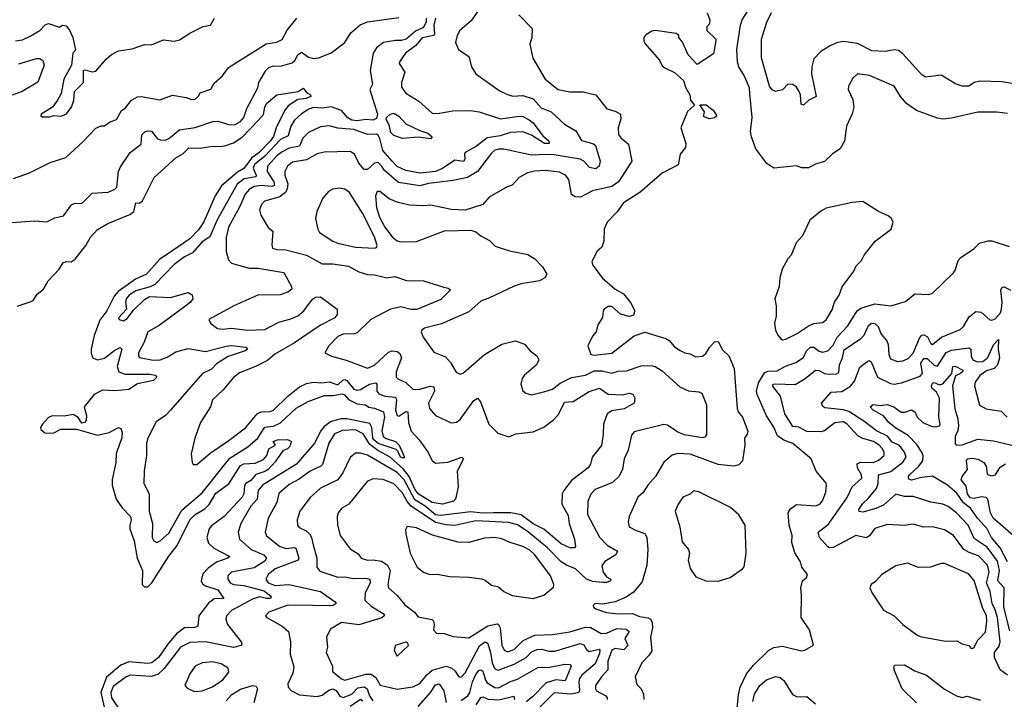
# Model space of a CAD drawing. Extents: x 1268547 to 1425625, y 515768 to 616754.
# Tile 261 of 507: x 1391989 to 1397637, y 520726 to 524626. Entities that reach past the tile are written whole.
import ezdxf

# ---------------------------------------------------------------- set-up
doc = ezdxf.new("R2010")
doc.units = 0

msp = doc.modelspace()

# ---------------------------------------------------------------- linework, layer by layer
at = {"layer": '0CON10XD'}
for points in [[(1394665, 524747.8), (1394579.9, 524620.1)], [(1397655, 524087.3), (1397595, 524095.4), (1397485, 524096.4), (1397335, 524061.2), (1397285, 524056.4), (1397255, 524060.5), (1397134.1, 524105.9), (1397075.6, 524145), (1397042.2, 524185), (1397005, 524245.7), (1396865, 524305.5), (1396795, 524315.8), (1396768.3, 524291.7), (1396744.2, 524245), (1396742.5, 524225), (1396768.2, 524168.2), (1396773.8, 524125), (1396764, 524086), (1396731.2, 524015), (1396720.5, 523929.5), (1396696, 523885), (1396652.6, 523857.4), (1396605, 523812), (1396555, 523798), (1396515, 523776), (1396475, 523776.4), (1396445, 523787.1), (1396315, 523773.3), (1396275, 523801.2), (1396211.4, 523885), (1396188, 523955), (1396182, 523985), (1396191.4, 524065), (1396177.6, 524202.4), (1396175, 524236), (1396145, 524306), (1396114.4, 524355), (1396106.4, 524385), (1396102.1, 524455), (1396124.4, 524595), (1396134.5, 524625.5), (1396175, 524691.9)], [(1391915, 523461.4), (1392075, 523471.2), (1392145, 523466.2), (1392191.2, 523488.8), (1392239.7, 523500.3), (1392285.4, 523564.6), (1392305, 523573.3), (1392345, 523570.8), (1392405, 523631.2), (1392497, 523637), (1392535, 523654), (1392545.8, 523665), (1392556.8, 523755), (1392567.2, 523782.8), (1392623.3, 523865), (1392685, 523911.5), (1392690.6, 523965), (1392706.8, 523983.2), (1392725, 523988.8), (1392745, 523986.6), (1392777.5, 523945), (1392795, 523937.4), (1392824.2, 523935.8), (1392845, 523944), (1392905, 523993.7), (1392995, 524008.4), (1393097.3, 524042.7), (1393125, 524043.4), (1393195, 524022.6), (1393224.4, 524025), (1393255, 524042.6), (1393275.6, 524064.4), (1393292.5, 524117.5), (1393355.7, 524235), (1393360, 524265), (1393400.4, 524335), (1393417.7, 524352.3), (1393445, 524361.6), (1393485, 524359.1), (1393551.4, 524378.6), (1393567.8, 524392.2), (1393585, 524425.5), (1393605, 524439.6), (1393645, 524411.1), (1393675, 524403.1), (1393705, 524407.5), (1393775, 524436.6), (1393854.8, 524495.2), (1393889.4, 524550.6), (1393942.8, 524597.2), (1393985, 524613.5), (1394165, 524638.9)], [(1391954.5, 523715.5), (1392045, 523747.5), (1392163, 523807), (1392252.9, 523835), (1392352, 523925), (1392425, 524004.2), (1392457, 524017), (1392475, 524017.5), (1392505, 524038), (1392545, 524053.3), (1392573.1, 524105), (1392595, 524119.2), (1392630.8, 524165), (1392665, 524182.9), (1392685.6, 524185.6), (1392792.7, 524167.3), (1392865, 524192.9), (1392945, 524180), (1392975, 524169.2), (1392995, 524170.8), (1393012, 524185), (1393025, 524207.5), (1393085, 524228), (1393105, 524261.2), (1393153.3, 524305), (1393187.7, 524352.3), (1393402.7, 524487.3), (1393465, 524496.7), (1393495, 524513.1), (1393523.6, 524566.4), (1393578.5, 524635)], [(1391965, 524504.4), (1392005, 524511.5), (1392048.3, 524531.7), (1392104.5, 524565), (1392135, 524596.9), (1392155, 524604.6), (1392215, 524584), (1392235, 524595.8), (1392255, 524591.4), (1392275, 524565.6), (1392293.9, 524525), (1392308.8, 524451.2), (1392293.3, 524435), (1392285.7, 524365), (1392241.5, 524285), (1392226.4, 524203.6), (1392206.4, 524163.6), (1392176.6, 524123.4), (1392112.5, 524085), (1392110, 524075), (1392118.3, 524068.3), (1392160.7, 524069.3), (1392185, 524076.7), (1392225, 524072.5), (1392255, 524084.2), (1392285.5, 524124.5), (1392300, 524165), (1392303.8, 524215), (1392355, 524266.2), (1392356, 524334), (1392365, 524338), (1392405, 524326.4), (1392425, 524330.5), (1392485, 524399.2), (1392515, 524425.8), (1392555, 524447.1), (1392635, 524460), (1392705, 524484), (1392745, 524482.9), (1392815, 524510.8), (1392875, 524503.8), (1392905, 524511.2), (1392965, 524550), (1393042.1, 524587.9), (1393084.4, 524595.6), (1393107.5, 524635)], [(1394579.9, 524620.1), (1394513.3, 524565), (1394498.9, 524535), (1394490, 524495), (1394506.1, 524456.1), (1394566, 524415), (1394580.8, 524355), (1394605.6, 524315.6), (1394740.3, 524220.3), (1394787.2, 524197.2), (1394818.2, 524188.2), (1394875, 524191.1), (1394935, 524173.1), (1394980.8, 524120.8), (1395037.2, 524097.2), (1395115, 524027.5), (1395179.3, 523989.3), (1395212.3, 523932.3), (1395276.7, 523916.7), (1395292.2, 523905), (1395318.5, 523815), (1395312.5, 523785), (1395295, 523770.8), (1395257.2, 523777.2), (1395224.4, 523814.4), (1395205, 523826.1), (1395055, 523851.5), (1395005, 523853.4), (1394925, 523848.8), (1394766.4, 523883.6), (1394735, 523884.2), (1394715, 523877.4), (1394695, 523860.4), (1394615, 523755.3), (1394558.6, 523721.4), (1394476.6, 523703.4), (1394335, 523686.1), (1394285, 523672.6), (1394161.6, 523691.6), (1394081, 523761), (1394065, 523787.6), (1394045, 523806.1), (1394025, 523803.6), (1393985, 523767.3), (1393965, 523767.1), (1393933.8, 523803.8), (1393909.4, 523855), (1393885, 523870.4), (1393735, 523866.2), (1393695, 523857.3), (1393635, 523822.3), (1393555, 523808), (1393525.5, 523785), (1393510, 523755), (1393510.3, 523735), (1393526.4, 523685), (1393523, 523655), (1393513.5, 523635), (1393481.2, 523608.8), (1393394.3, 523585), (1393375.6, 523565), (1393365.6, 523535), (1393371.9, 523505), (1393414.5, 523434.5), (1393442.2, 523412.2), (1393434.7, 523334.7), (1393440, 523315), (1393465, 523306.9), (1393516.2, 523306.2), (1393634, 523275), (1393725, 523224.4), (1393784.6, 523225.4), (1393875, 523212.3), (1393935, 523178.9), (1393984.4, 523164.4), (1394025, 523162.9), (1394094.6, 523144.6), (1394141.7, 523151.7), (1394208.8, 523128.8), (1394305, 523127.8), (1394421.8, 523091.8), (1394447.5, 523085), (1394460, 523075), (1394405, 523020.6), (1394267.3, 522962.7), (1394235, 522963), (1394175, 522977.5), (1394115.6, 522965), (1394003.6, 522905), (1393925, 522830), (1393905, 522823.8), (1393845, 522821.4), (1393815, 522807.8), (1393763.1, 522755), (1393738.8, 522715), (1393777.5, 522695), (1393861.7, 522671.7), (1393985, 522626.7), (1394025, 522642.7), (1394105, 522718.2), (1394125, 522726.1), (1394155, 522722.7), (1394170.3, 522710.3), (1394178.7, 522685), (1394148.8, 522605), (1394149.1, 522575), (1394157.5, 522565), (1394205, 522544.1), (1394245, 522505.4), (1394276, 522504), (1394345, 522523.4), (1394365, 522520), (1394368.8, 522495), (1394334.6, 522425), (1394339.1, 522395), (1394375, 522354.4), (1394465, 522313.1), (1394495, 522315.7), (1394515, 522332.2), (1394595, 522440), (1394615, 522453.8), (1394632.5, 522432.5), (1394679.5, 522305), (1394732.8, 522252.8), (1394795, 522232.6), (1394835, 522249.2), (1394935, 522261.7), (1394995, 522286.9), (1395051.1, 522328.9), (1395080.3, 522359.7), (1395115, 522431.2), (1395165, 522435.6), (1395255, 522493.2), (1395315, 522512.1), (1395365, 522476.2), (1395446.4, 522473.6), (1395485, 522482.9), (1395506.6, 522476.6), (1395518.8, 522455), (1395513.8, 522425), (1395456.3, 522393.7), (1395385, 522381.6), (1395360, 522365), (1395337.8, 522305), (1395336.5, 522245), (1395326.9, 522183.1), (1395273.6, 522116.4), (1395262.7, 522075), (1395250.9, 522055), (1395155, 521981.2), (1395110.7, 521925), (1395101.8, 521905), (1395099.6, 521845), (1395135, 521780.8), (1395141.6, 521735), (1395172.1, 521645), (1395176.7, 521605), (1395172, 521595), (1395145, 521594.6), (1395095, 521617.8), (1394995, 521702.5), (1394935, 521732.4), (1394865, 521784.2), (1394806.2, 521796.2), (1394706.5, 521796.5), (1394646.4, 521793.6), (1394575, 521802), (1394405, 521779.9), (1394375, 521784.9), (1394315, 521834.4), (1394255, 521870.7), (1394195, 521985.9), (1394155, 522027.8), (1393985, 522126.3), (1393945, 522137.7), (1393915, 522137.5), (1393885, 522114.3), (1393843.2, 522025), (1393815, 521984.5), (1393715, 521937.9), (1393655.8, 521884.2), (1393595.5, 521805), (1393580, 521755), (1393582.2, 521725), (1393592.4, 521712.4), (1393632.2, 521692.2), (1393651.6, 521675), (1393662.8, 521655), (1393672.1, 521612.1), (1393694, 521535), (1393693.9, 521483.9), (1393710.8, 521460.8), (1393815, 521427.4), (1393855, 521429.1), (1393901.9, 521418.1), (1393975, 521420.7), (1393997.5, 521415), (1393998.9, 521395), (1393971.7, 521335), (1393969.3, 521295), (1394005, 521260), (1394080, 521215), (1394080, 521205), (1394066.6, 521193.4), (1393935, 521152.4), (1393835, 521166.2), (1393772.2, 521127.8), (1393750, 521085), (1393755.6, 521024.4), (1393747.1, 520995), (1393783.3, 520915), (1393783.1, 520885), (1393835, 520843.9), (1393855, 520836), (1393975, 520869.6), (1394005, 520869.6), (1394031.4, 520851.4), (1394056.6, 520806.6), (1394155, 520783.9), (1394245, 520796.8), (1394285, 520816.9), (1394324.2, 520865.8), (1394355, 520892.9), (1394435, 520915.4), (1394468.1, 520905), (1394488, 520888), (1394505, 520860), (1394515, 520853.5), (1394525, 520856.2), (1394545, 520877.3), (1394627.1, 521032.9), (1394655, 521052.9), (1394665, 521053.5), (1394675.2, 521045.2), (1394690.7, 520995), (1394699.4, 520935), (1394715, 520900.3), (1394733, 520893), (1394825, 520926.7), (1394893.9, 520966.1), (1394925, 520998.9), (1394955, 521011.1), (1394985, 521013), (1395025, 521002.8), (1395058.2, 521001.8), (1395205, 521046.7), (1395225, 521039.1), (1395240.7, 521010.7), (1395255, 520999.7), (1395312.7, 521012.7), (1395317.4, 521007.4), (1395315, 520989.2), (1395291.2, 520928.8), (1395214.7, 520865), (1395200.8, 520845), (1395196.9, 520825), (1395201.4, 520778.6), (1395196.2, 520763.8), (1395155, 520754.3), (1395055, 520763.2), (1394965, 520673.7)], [(1394374.8, 524635.2), (1394364.4, 524595), (1394368.6, 524545), (1394364.4, 524535.6), (1394298.3, 524521.7), (1394261.5, 524478.5), (1394202.5, 524435), (1394167.5, 524385), (1394166, 524375), (1394198, 524325), (1394180, 524265), (1394179.1, 524239.1), (1394204.4, 524205), (1394279.7, 524159.7), (1394355, 524090.8), (1394385, 524088.2), (1394473, 524103), (1394575, 524104.6), (1394625, 524097.8), (1394747.8, 524057.8), (1394855, 524073.1), (1394875, 524070.6), (1394912.2, 524052.2), (1394933.8, 524033.8), (1394990.5, 523960.5), (1395025, 523930.5), (1395026.1, 523915), (1395000, 523915), (1394925, 523964.4), (1394875, 523983.2), (1394805, 523979.6), (1394745, 523959), (1394671, 523949), (1394609.7, 523900.3), (1394545.3, 523864.7), (1394540.4, 523855), (1394542.6, 523825), (1394535, 523812.8), (1394485, 523820.9), (1394415, 523772.5), (1394373.8, 523755), (1394286.2, 523746.2), (1394205, 523760), (1394155, 523784.6), (1394125, 523815.3)], [(1394321.2, 524635), (1394321.4, 524615), (1394305, 524580.8), (1394259, 524561), (1394205.7, 524515), (1394177.9, 524507.9)], [(1394851.9, 524655), (1394928.6, 524575), (1394927.8, 524525), (1394915.6, 524485), (1394933.1, 524405), (1395004.4, 524285), (1395078.8, 524225), (1395145, 524211.6), (1395221.7, 524211.7), (1395295, 524194.2), (1395356.7, 524115), (1395405, 524101.4), (1395435, 524083.3), (1395437.3, 524057.3), (1395421.5, 524005), (1395425, 523966.7), (1395437.7, 523947.7), (1395482.5, 523912.5)], [(1395933.3, 524665), (1395947.5, 524625), (1395947, 524603), (1395930, 524585), (1395930, 524565), (1395982.5, 524515), (1395983.3, 524505), (1395969.3, 524430.7), (1395875, 524370), (1395823.9, 524423.9), (1395791.7, 524498.3), (1395770, 524525), (1395770, 524535), (1395755, 524547.5), (1395635, 524563.8), (1395615, 524561.2), (1395580.7, 524539.3), (1395570, 524525), (1395570, 524505), (1395575, 524490), (1395660, 524395), (1395675, 524362.5), (1395689.3, 524349.3), (1395745, 524323.3), (1395797.3, 524277.3), (1395810, 524235), (1395833.3, 524195), (1395836.7, 524165), (1395860, 524135), (1395820.8, 524099.2), (1395781.2, 524005), (1395811.2, 523915), (1395807.7, 523892.3), (1395777.5, 523855), (1395766.4, 523793.6), (1395675, 523746), (1395546.3, 523633.7), (1395452.5, 523575), (1395417, 523523), (1395358.8, 523465), (1395341.9, 523425), (1395340.8, 523355), (1395328.3, 523321.7), (1395302.4, 523297.6), (1395271.5, 523238.5), (1395277.2, 523217.2), (1395330, 523145), (1395405, 523080.6), (1395453.6, 523053.6), (1395493.9, 523003.9), (1395517.5, 522955), (1395509.7, 522930.3), (1395487.3, 522922.7), (1395435, 522935.8), (1395385, 522979.6), (1395365, 522979.6), (1395342.9, 522965), (1395335.7, 522955), (1395333, 522917), (1395305.5, 522874.5), (1395295.3, 522834.7), (1395275, 522810.8), (1395249.2, 522755), (1395265, 522704.4), (1395285, 522700), (1395385, 522711.9), (1395515, 522811.5), (1395575, 522832.2), (1395696.4, 522796.4), (1395715, 522784.3), (1395745, 522749.4), (1395777.6, 522727.6), (1395805, 522714.5), (1395835, 522709.4), (1395865, 522690.8), (1395905.5, 522694.5), (1395925, 522710), (1395945.8, 522745), (1395975, 522777.5), (1395995, 522780), (1396020.9, 522730.9), (1396056.6, 522696.6), (1396086.9, 522625), (1396105.6, 522395), (1396111.4, 522375), (1396135.6, 522345), (1396166.9, 522265), (1396162.7, 522247.3), (1396146.7, 522225), (1396149.2, 522185), (1396135.5, 522094.5), (1396115, 522071.9), (1396085, 522062.9), (1395995, 522073.2), (1395835, 522132.7), (1395763, 522137), (1395733, 522127), (1395683.3, 522086.7), (1395635.5, 522005), (1395591.8, 521955), (1395565, 521913.3), (1395534.5, 521885), (1395485.7, 521775), (1395479.4, 521745), (1395485.8, 521715), (1395525, 521695.4), (1395575, 521677.9), (1395586.3, 521656.3), (1395592.6, 521585), (1395587.5, 521495), (1395560.5, 521399.5), (1395509.3, 521340.7), (1395468.7, 521311.3), (1395405, 521285.5), (1395335, 521271.2), (1395290, 521275), (1395278.8, 521265), (1395280, 521255), (1395293.3, 521245), (1395355, 521224.2), (1395425, 521215.5), (1395505, 521217.3), (1395545, 521200.9), (1395595, 521192.7), (1395608.2, 521185), (1395618.1, 521168.1), (1395618.4, 521135), (1395607.3, 521082.7), (1395615.3, 521004.7), (1395600.4, 520979.6), (1395557.1, 520935), (1395520, 520855), (1395530, 520810), (1395555, 520786.7), (1395567.5, 520755), (1395569.2, 520725)], [(1397680, 524260), (1397625, 524270), (1397497.1, 524272.9), (1397465, 524265.4), (1397434.2, 524245.8), (1397395, 524244.7), (1397357.4, 524257.4), (1397275, 524307.5), (1397185, 524295.6), (1397165, 524310.6), (1397055, 524431.1), (1397029.8, 524449.8), (1397005, 524452.9), (1396955, 524443.1), (1396878.3, 524448.3), (1396795, 524489.3), (1396715, 524501.6), (1396675, 524493.8), (1396634, 524475), (1396585, 524443.3), (1396545, 524402), (1396533.8, 524355), (1396532.3, 524315), (1396557.5, 524185), (1396516, 524164), (1396485, 524135.8), (1396472.4, 524142.4), (1396468.8, 524195), (1396461.5, 524215), (1396445, 524238.9), (1396425, 524254.4), (1396395, 524255.8), (1396365.4, 524224.6), (1396325.5, 524214.5), (1396305, 524223.1), (1396290.4, 524245), (1396245, 524406.7), (1396244.8, 524515.2), (1396275, 524612.9), (1396302.8, 524667.2)], [(1394177.9, 524507.9), (1394145, 524507.8), (1394075.4, 524494.6), (1394035.2, 524464.8), (1394017.5, 524435), (1394000.3, 524335), (1394012.9, 524257.1), (1393997.8, 524225), (1394040.8, 524085), (1394035, 524058.5), (1394015, 524049.1), (1393975, 524053.6), (1393925, 524046.4), (1393895, 524048.9), (1393872.3, 524062.3), (1393835, 524105.2), (1393775.7, 524125.7), (1393725, 524118.4), (1393675, 524122.7), (1393647.3, 524112.7), (1393605, 524086.8), (1393565, 524048.8), (1393544.8, 524015.2), (1393529.5, 523960.5), (1393485, 523937.9), (1393396, 523844), (1393336.6, 523795), (1393328.9, 523775), (1393345.7, 523735), (1393343.5, 523725), (1393277.5, 523712.5), (1393237.5, 523682.5), (1393122.7, 523477.3), (1393080.7, 523379.3), (1393035, 523351.4), (1392980.8, 523289.2), (1392935, 523265.7), (1392875, 523221.2), (1392765, 523107.1), (1392737.1, 523092.9), (1392655, 523070.8), (1392616.9, 523045), (1392600.3, 523025), (1392596.7, 523005), (1392602.5, 522965), (1392556.7, 522915), (1392560, 522905), (1392585, 522898.8), (1392605, 522911.4), (1392641.5, 522958.5), (1392705, 523021.2), (1392732.9, 523037.1), (1392855, 523031.3), (1392955, 523060.6), (1392977.9, 523047.9), (1392982.9, 523025), (1392968.5, 523005), (1392942.5, 522985), (1392789.3, 522870.7), (1392724.7, 522835.3), (1392704, 522776), (1392670.3, 522715), (1392670.4, 522695), (1392677.2, 522687.2), (1392755, 522672.6), (1392795, 522673.3), (1392835, 522689.2), (1392885, 522720.2), (1392955, 522739.8), (1393055, 522721.1), (1393173.1, 522753.1), (1393205, 522756.3), (1393287.3, 522747.3), (1393296, 522735), (1393282, 522725), (1393185, 522693.5), (1393118.2, 522651.8), (1393090.2, 522619.8), (1393037.5, 522595), (1392854.1, 522385.9), (1392825.6, 522355), (1392772.5, 522317.5), (1392724.6, 522225), (1392717.3, 522195), (1392717.3, 522125), (1392703.6, 522036.4), (1392701.9, 521965), (1392732.1, 521905), (1392731, 521805), (1392750.7, 521735), (1392749.6, 521655), (1392758.6, 521635), (1392775, 521625.6), (1392795, 521635.5), (1392845, 521678.9), (1392919.5, 521810.5), (1393035, 521910.8), (1393195, 522109.7), (1393297.7, 522175), (1393354.7, 522225), (1393370.1, 522249.9), (1393395, 522287.3), (1393445, 522293.8), (1393485, 522313.2), (1393575, 522397.5), (1393644.4, 522435), (1393735, 522469.8), (1393785, 522469), (1393839.6, 522479.6), (1393852.9, 522472.9), (1393875, 522447.4), (1393925, 522422.2), (1393973.3, 522415), (1393991.9, 522401.9), (1394025, 522396), (1394075.6, 522375.6), (1394081.6, 522345), (1394067.1, 522267.1), (1394073.3, 522235), (1394092.1, 522222.1), (1394145, 522205.4), (1394165.4, 522185), (1394197.1, 522115), (1394189.8, 522110.2), (1394173.5, 522115), (1394159, 522149), (1394148.8, 522158.8), (1394045, 522194.4), (1394020.4, 522215), (1394014.6, 522225), (1394010, 522285), (1393998.3, 522308.3), (1393865, 522335.2), (1393833.3, 522335), (1393775, 522319.4), (1393735, 522291.6), (1393714.1, 522265), (1393682, 522198), (1393576.8, 522075), (1393381.8, 521955), (1393357.6, 521925), (1393351.1, 521875), (1393314.1, 521835), (1393257.1, 521735), (1393242.2, 521685), (1393249.6, 521645), (1393316.8, 521585), (1393389.5, 521555), (1393405.4, 521535), (1393395, 521518.9), (1393335, 521481.1), (1393204.3, 521455), (1393182.7, 521435), (1393183.8, 521415), (1393197.3, 521395), (1393215, 521385.3), (1393275, 521378.4), (1393391.1, 521348.9), (1393431.5, 521315), (1393427.1, 521305), (1393405, 521303.5), (1393365, 521313.6), (1393325, 521299.8), (1393203.5, 521235), (1393174.5, 521205), (1393171.5, 521185), (1393181.1, 521155), (1393260, 521055), (1393264, 521045), (1393258.8, 521035), (1393215, 521022.4), (1393055, 521056), (1392965, 521050.8), (1392912.5, 521025), (1392817.6, 520902.4), (1392782, 520868), (1392743.8, 520856.2), (1392624, 520865), (1392600.5, 520855), (1392525, 520799.3), (1392511.4, 520765), (1392515, 520733.6), (1392621.2, 520575)], [(1391985, 524374), (1392085, 524404.6), (1392105, 524403.6), (1392122.7, 524392.7), (1392129.7, 524365), (1392092.8, 524267.2), (1392002.7, 524215), (1391946.2, 524193.8)], [(1393357.7, 524047.7), (1393388.5, 524081.5), (1393394.4, 524125), (1393404.6, 524145.4), (1393463.8, 524195), (1393585.9, 524214.1), (1393615, 524232.5), (1393637.2, 524207.2), (1393658, 524195), (1393659.2, 524185), (1393633.4, 524173.4), (1393585, 524167.5), (1393528.8, 524131.2), (1393507.5, 524102.5), (1393461.2, 524005), (1393445, 523956.8), (1393425, 523928.3), (1393363.2, 523865), (1393318.1, 523831.9), (1393275, 523772.5), (1393238.2, 523751.8), (1393147.3, 523672.7), (1393109.6, 523615), (1393045, 523466.2), (1393015, 523419.7), (1392965, 523368.4), (1392868.2, 523301.8), (1392790.7, 523249.3), (1392716.1, 523165), (1392653.2, 523136.8), (1392553.2, 523066.8), (1392531.2, 523038.8), (1392488.1, 522955), (1392448.5, 522901.5), (1392417, 522813), (1392399.6, 522735), (1392399.7, 522709.7), (1392408.5, 522685), (1392435, 522674.7), (1392475.8, 522684.2), (1392535, 522730), (1392565, 522744.2), (1392574.2, 522735), (1392548.3, 522635), (1392557.8, 522605), (1392595, 522592.2), (1392735, 522592.5), (1392765.9, 522585.9), (1392775.7, 522575), (1392756.2, 522555), (1392665, 522535.9), (1392616.1, 522503.9), (1392535, 522497), (1392465, 522499.2), (1392415.6, 522475), (1392358, 522405), (1392372.5, 522355), (1392370, 522325), (1392360, 522315), (1392345, 522311.2), (1392323.6, 522343.6), (1392295, 522360), (1392245, 522350.8), (1392175, 522352.5), (1392155, 522342.5), (1392120.8, 522305), (1392109.2, 522285), (1392110, 522275), (1392133.3, 522255), (1392165, 522253.3), (1392185, 522256), (1392224.3, 522275.7), (1392315.4, 522275.4), (1392435, 522240.8), (1392502.9, 522257.1), (1392555, 522286), (1392570, 522280), (1392577.3, 522257.3), (1392575.7, 522225.7), (1392543.1, 522136.9), (1392540.4, 522085), (1392519.6, 521985), (1392520, 521955), (1392542.1, 521875), (1392576.2, 521825), (1392625, 521774), (1392628.9, 521755), (1392620, 521725), (1392620.9, 521705), (1392646.3, 521635), (1392662.5, 521535), (1392694.5, 521465.5), (1392691.8, 521385), (1392705, 521371.1), (1392725, 521371.3), (1392746.7, 521393.3), (1392845, 521547.5), (1392891.7, 521608.3), (1392965, 521755.3), (1392995, 521787), (1393051, 521819), (1393075.5, 521844.5), (1393115, 521908.9), (1393188.2, 521961.8), (1393255, 522068.2), (1393275, 522077.1), (1393339, 522081), (1393387.6, 522102.4), (1393406.9, 522125), (1393417.5, 522162.5), (1393457.5, 522185), (1393444, 522205), (1393467.5, 522215), (1393526.1, 522216.1), (1393548.8, 522205), (1393537.5, 522175), (1393525, 522162.7), (1393498.6, 522151.4), (1393455, 522088.5), (1393415.4, 522045), (1393395, 522032.4), (1393343.6, 522016.4), (1393315, 521982.4), (1393285.9, 521964.1), (1393278.5, 521951.5), (1393275.8, 521904.2), (1393265.3, 521885), (1393162.9, 521775), (1393089.3, 521720.7), (1393076.6, 521705), (1393062.8, 521655), (1393072.2, 521622.2), (1393102.7, 521592.7), (1393194, 521545), (1393184, 521535), (1393117.2, 521512.8), (1393070.7, 521479.3), (1393040.3, 521445), (1393030, 521405), (1393038.7, 521388.7), (1393055, 521377.2), (1393125, 521354.1), (1393160, 521305), (1393105, 521301.6), (1393071.7, 521278.3), (1393016.7, 521205), (1393011.9, 521145), (1392993.1, 521136.9), (1392935, 521135.2), (1392887.7, 521102.3), (1392841.9, 521048.1), (1392785.2, 520965), (1392747.7, 520935), (1392725, 520930.7), (1392615, 520941.6), (1392569, 520921), (1392486.5, 520853.5), (1392455.4, 520765), (1392479.8, 520655)], [(1395947, 524057), (1395911.7, 524071.7), (1395917, 524097), (1395891.7, 524138.3), (1395927, 524137), (1395966.4, 524106.4), (1395987.5, 524075), (1395975, 524062.5), (1395947, 524057)], [(1394345, 523942.5), (1394275, 523952.7), (1394185, 523944.7), (1394135, 523962.2), (1394118.2, 523978.2), (1394110, 524015), (1394091.4, 524055), (1394093.7, 524065), (1394115, 524084.7), (1394135, 524090), (1394165, 524072.2), (1394205, 524028.9), (1394285, 523990), (1394330.9, 523975), (1394356.2, 523955), (1394345, 523942.5)], [(1391975, 522981.2), (1392055, 523008.9), (1392065.5, 523015), (1392089.6, 523050.4), (1392125, 523079.1), (1392151.5, 523128.5), (1392215.4, 523195), (1392238.3, 523231.7), (1392255, 523238.9), (1392285, 523237.5), (1392307.8, 523252.2), (1392369.3, 523330.7), (1392395, 523378.8), (1392435, 523423.1), (1392495, 523457.5), (1392621.7, 523508.3), (1392643.2, 523525), (1392654.4, 523575), (1392675, 523572.7), (1392694.1, 523585.9), (1392759.7, 523720.3), (1392885, 523834.3), (1392925, 523855.6), (1392959.6, 523890.4), (1393025, 523889.1), (1393095, 523900), (1393135, 523898), (1393165, 523902), (1393215, 523920), (1393265, 523953.1), (1393357.7, 524047.7)], [(1394125, 523815.3), (1394072.7, 523875), (1394054.8, 523944.8), (1394045, 523964.3), (1394035, 523970), (1393985, 523967.2), (1393905.8, 523995.8), (1393815, 524004), (1393765, 524017.5), (1393715, 524011.5), (1393645, 523978.7), (1393614.2, 523945.8), (1393595, 523901.1), (1393535, 523888.1), (1393495, 523868.5), (1393465, 523844.3), (1393411, 523785), (1393408.3, 523755), (1393447.9, 523695), (1393451.6, 523675), (1393435, 523668.3), (1393375, 523674.3), (1393335, 523668.2), (1393305, 523651.7), (1393282, 523625), (1393250.2, 523549.8), (1393187.2, 523435), (1393173.8, 523376.2), (1393173.5, 523295), (1393187.4, 523247.4), (1393205, 523229.2), (1393245, 523216.9), (1393305, 523199.5), (1393355, 523200.7), (1393504, 523175), (1393548.6, 523095), (1393549.4, 523080.6), (1393528.1, 523061.9), (1393482.8, 523047.2), (1393355, 523046), (1393217.5, 522985), (1393073.3, 522905), (1393084.3, 522885), (1393124.3, 522854.3), (1393155, 522850.3), (1393205, 522856.8), (1393295, 522843.8), (1393395, 522848.4), (1393475, 522890), (1393545, 522909.5), (1393585, 522927.4), (1393618.8, 522955), (1393668.5, 523021.5), (1393686.7, 523033.3), (1393714.5, 523035.5), (1393810.8, 522965), (1393810, 522935), (1393796.8, 522915), (1393715, 522873.8), (1393565, 522771.6), (1393453.2, 522706.8), (1393409.9, 522670.1), (1393342.5, 522635), (1393249.6, 522600.4), (1393215, 522572.7), (1393157.2, 522502.8), (1393095.7, 522445), (1393082.9, 522405), (1393026.9, 522315), (1392994.4, 522225), (1392973.1, 522135), (1392978.8, 522085), (1392985, 522073.8), (1393005, 522072.5), (1393081.7, 522138.3), (1393183.6, 522206.4), (1393285, 522284.1), (1393352, 522365), (1393375, 522375.2), (1393425, 522377.2), (1393445, 522385.8), (1393526.6, 522465), (1393595, 522520), (1393635, 522538), (1393675, 522545.7), (1393722.1, 522542.1), (1393765, 522547.2), (1393815, 522530.5), (1393843.2, 522556.8), (1393855, 522560.7), (1393865.7, 522555.7), (1393905, 522506.7), (1393925, 522499.1), (1393945, 522502.9), (1393995, 522534.3), (1394031.8, 522541.8), (1394036.9, 522535), (1394038.5, 522495), (1394049.7, 522479.7), (1394085.6, 522465.6), (1394145, 522459.6), (1394150, 522445), (1394145.6, 522385.6), (1394153.9, 522353.9), (1394165, 522350), (1394205, 522376.7), (1394216.4, 522376.4), (1394219, 522315), (1394234.8, 522264.8), (1394281.5, 522215), (1394328.4, 522148.4), (1394355, 522096), (1394375, 522081.1), (1394445, 522086.5), (1394525, 522115.6), (1394534.4, 522105), (1394499.2, 522035), (1394504.8, 521944.8), (1394490, 521875), (1394476.7, 521863.3), (1394415, 521845.2), (1394355, 521856.2), (1394275, 521905.8), (1394255, 521931.7), (1394223, 522005), (1394188.8, 522048.8), (1394115.2, 522115.2), (1394044.2, 522154.2), (1393998.2, 522188.2), (1393958.5, 522248.5), (1393915, 522271.5), (1393841.2, 522268.8), (1393795, 522249.6), (1393762.4, 522195), (1393726.8, 522073.2), (1393716.8, 522063.2), (1393655, 522034.7), (1393591.5, 521988.5), (1393535, 521959.4), (1393475, 521907.8), (1393463.8, 521855), (1393415.3, 521764.7), (1393397.3, 521685), (1393405, 521663.3), (1393478.9, 521605), (1393515, 521592), (1393565, 521596.6), (1393572.3, 521592.3), (1393590.4, 521535), (1393586.9, 521525), (1393455, 521473.8), (1393415, 521442.5), (1393400.9, 521415), (1393415.4, 521395), (1393455, 521378.4), (1393533.8, 521383.8), (1393715, 521345.3), (1393798, 521285), (1393804.2, 521275), (1393788, 521265), (1393765, 521261.7), (1393573.9, 521266.1), (1393521.9, 521265), (1393418.8, 521225), (1393400, 521205), (1393406.7, 521195), (1393495, 521145.5), (1393530.8, 521115), (1393542.5, 521055), (1393540, 520985), (1393561.7, 520911.7), (1393555.5, 520875), (1393526.9, 520815), (1393528.6, 520795), (1393547.5, 520775), (1393595, 520750.4), (1393695, 520741.7), (1393725, 520750), (1393762.7, 520777.3), (1393785, 520785.5), (1393805, 520776.5), (1393825, 520744.2), (1393845, 520736.2), (1393894.7, 520755), (1393928.8, 520791.2), (1393966.7, 520796.7), (1393982.2, 520785), (1393995.5, 520745.5), (1394015, 520717.1)], [(1395482.5, 523912.5), (1395500.4, 523815), (1395425, 523695.4), (1395385, 523668.1), (1395275, 523643.4), (1395207.1, 523607.1), (1395175, 523610), (1395155, 523622.5), (1395138.9, 523708.9), (1395120.6, 523735), (1395085, 523752.1), (1395005, 523761.5), (1394942.6, 523757.4), (1394902.6, 523747.4), (1394855, 523720), (1394815, 523676), (1394785, 523667.1), (1394683.1, 523606.9), (1394645, 523566.5), (1394545, 523532.5), (1394466.3, 523536.3), (1394345, 523561.9), (1394305, 523557.5), (1394225, 523562.5), (1394155, 523579.6), (1394108.4, 523598.4), (1394055, 523640), (1394039.1, 523640.9), (1394030.3, 523615), (1394035, 523548.8), (1394053.6, 523493.6), (1394083.8, 523435), (1394125, 523380.3), (1394155, 523357.2), (1394175, 523351.3), (1394265, 523354.2), (1394425.3, 523414.7), (1394577.6, 523417.6), (1394605, 523408.6), (1394633.8, 523385), (1394685, 523359.2), (1394716.9, 523326.9), (1394799.8, 523299.8), (1394905, 523279.5), (1394945, 523254.3), (1394988.8, 523208.8), (1395013.8, 523165), (1395002, 523145), (1394971.7, 523128.3), (1394865, 523109.6), (1394825, 523096.7), (1394685, 523030.5), (1394635, 523010), (1394565, 522948.8), (1394409.3, 522880.7), (1394311.2, 522855), (1394296.2, 522845), (1394292.5, 522835), (1394304.3, 522805), (1394365, 522718), (1394432.1, 522692.1), (1394459.5, 522659.5), (1394492.9, 522602.9), (1394515, 522592.5), (1394535, 522598.6), (1394655, 522704), (1394755, 522763.1), (1394833, 522783), (1394885, 522764), (1394918, 522725), (1394956.6, 522696.6), (1394967.5, 522675), (1394952.9, 522645), (1394882.5, 522585), (1394872.1, 522567.9), (1394864, 522535), (1394876.1, 522496.1), (1394892.3, 522482.3), (1394925, 522472.9), (1395001.9, 522491.9), (1395045, 522505.4), (1395089.7, 522540.3), (1395155, 522572), (1395235, 522585.3), (1395285, 522610.2), (1395330.1, 522610.1), (1395385, 522596.9), (1395421.5, 522608.5), (1395469.3, 522610.7), (1395555, 522639.6), (1395610.9, 522640.9), (1395635, 522635.6), (1395675, 522610.6), (1395777.7, 522517.7), (1395825, 522496.2), (1395885, 522490.9), (1395903, 522483), (1395928.5, 522415), (1395929.1, 522245), (1395920, 522230), (1395905, 522226.1), (1395803.2, 522243.2), (1395765, 522259.4), (1395705, 522298.9), (1395685, 522303.3), (1395515, 522260.6), (1395498.6, 522241.4), (1395479.7, 522155), (1395456.7, 522105), (1395446.5, 522045), (1395425.3, 522004.7), (1395389.4, 521970.6), (1395290.8, 521929.2), (1395266.3, 521903.7), (1395248.7, 521861.3), (1395247, 521787), (1395315, 521657.1), (1395359.9, 521609.9), (1395418, 521575), (1395408.1, 521555), (1395345, 521516.1), (1395329.2, 521490.8), (1395335.3, 521455), (1395355, 521427.8), (1395380, 521415), (1395378, 521405), (1395354.5, 521395.5), (1395335, 521395.4), (1395275, 521401.7), (1395240.4, 521415), (1395178, 521475), (1395125, 521495.5), (1395095.1, 521515.1), (1395017.5, 521595), (1394900.2, 521690.2), (1394845, 521727.6), (1394795, 521739.8), (1394605, 521750.3), (1394485, 521723.1), (1394435, 521726.4), (1394375, 521740.4), (1394234, 521834), (1394211.6, 521861.6), (1394185, 521911.1), (1394135, 521963.1), (1394075, 521986.9), (1394015, 521991.5), (1393982.2, 521975), (1393876.9, 521845), (1393837, 521823), (1393815.8, 521795), (1393810, 521775), (1393811.4, 521725), (1393828.1, 521665), (1393885, 521590), (1393930.2, 521560.2), (1393948.8, 521535), (1393984.1, 521524.1), (1394016.5, 521526.5), (1394065, 521519.4), (1394099.7, 521495), (1394114.3, 521465), (1394100, 521385), (1394105.5, 521365), (1394155, 521321.2), (1394197.9, 521267.9), (1394253.3, 521225), (1394275, 521198.1), (1394353.9, 521183.9), (1394363.3, 521173.3), (1394366.7, 521155), (1394363.6, 521123.6), (1394380, 521105), (1394425, 521102.7), (1394475, 521085.6), (1394565, 521077.7), (1394675, 521147.8), (1394728.3, 521158.3), (1394736, 521155), (1394745.8, 521135.8), (1394755, 521035.8), (1394767.9, 521007.9), (1394787.5, 520997.5), (1394825, 521012.1), (1394877.5, 521062.5), (1394945, 521093), (1395045, 521098), (1395145, 521112.9), (1395215, 521134.8), (1395235, 521140.4), (1395265, 521138.1), (1395325, 521102.5), (1395355, 521105.9), (1395415, 521131.1), (1395468.9, 521128.9), (1395485.3, 521115.3), (1395461.2, 521075), (1395477.9, 521035), (1395455, 521009.1), (1395405, 521017.7), (1395385, 521007.2), (1395363.3, 520945), (1395362.4, 520895), (1395326.2, 520855), (1395292.5, 520805), (1395291.5, 520785), (1395298.2, 520775), (1395350.8, 520745), (1395360, 520735), (1395359.2, 520725)], [(1394025, 523314.7), (1394035, 523318.6), (1394039.3, 523330.7), (1394025, 523380), (1393955.8, 523515.8), (1393881.9, 523635), (1393855, 523654.5), (1393825, 523659.6), (1393785, 523654.4), (1393759.7, 523640.3), (1393728.7, 523601.3), (1393694.2, 523525), (1393686, 523485), (1393699.2, 523425), (1393709.2, 523405), (1393785, 523354.6), (1393815, 523343.1), (1393915, 523320.7), (1394025, 523314.7)], [(1396365, 522788.8), (1396385, 522792.5), (1396450, 522825), (1396518.3, 522871.7), (1396545, 522882.2), (1396595, 522888.6), (1396615, 522904), (1396649.8, 522960.2), (1396663.5, 523005), (1396690.9, 523045), (1396707, 523093), (1396775, 523183.8), (1396786.9, 523213.1), (1396818.8, 523245), (1396833.3, 523275), (1396896.7, 523355), (1396987.5, 523425), (1397000, 523465), (1396990, 523485), (1396970.5, 523500.5), (1396915, 523526), (1396825, 523582), (1396765, 523577.5), (1396615, 523544.2), (1396585, 523528), (1396522.5, 523475), (1396480, 523385), (1396443.8, 523345), (1396414.2, 523275.8), (1396395.8, 523254.2), (1396363.3, 523195), (1396350, 523145), (1396346.7, 523095), (1396321.2, 523025), (1396328.8, 522985), (1396328, 522925), (1396318.6, 522885), (1396324.4, 522845), (1396337.5, 522815), (1396355, 522793.8), (1396365, 522788.8)], [(1396104.1, 520675.9), (1396111.7, 520751.7), (1396122.6, 520795), (1396157.9, 520872.1), (1396198.5, 520921.5), (1396285, 521005.7), (1396315, 521022.2), (1396365, 521031.1), (1396473.1, 521003.1), (1396493, 521007), (1396543, 521037), (1396519.2, 521125), (1396471.2, 521195), (1396474.2, 521324.2), (1396469.4, 521365), (1396480, 521405), (1396503.3, 521425), (1396508.3, 521441.7), (1396476.7, 521485), (1396468, 521515), (1396435, 521566.7), (1396419.2, 521625), (1396420.8, 521665), (1396403.6, 521725), (1396397.1, 521795), (1396410.3, 521819.7), (1396445, 521844.3), (1396555, 521836.7), (1396578.6, 521845), (1396594.4, 521865), (1396614.4, 521915), (1396617.5, 521955), (1396615, 521966.2), (1396558, 522035), (1396529.2, 522105), (1396425, 522194.6), (1396372.4, 522212.4), (1396337.1, 522237.1), (1396315, 522287.5), (1396273, 522353), (1396219.7, 522475), (1396216.6, 522495), (1396227.4, 522542.6), (1396260.9, 522599.1), (1396281.7, 522608.3), (1396335, 522610.8), (1396382.8, 522637.2), (1396441.2, 522658.8), (1396485, 522687.1), (1396502.9, 522725), (1396525, 522746.4), (1396545, 522746.9), (1396575, 522724.7), (1396595, 522717.6), (1396625, 522726.1), (1396655, 522757.7), (1396678.1, 522805), (1396740.2, 522869.8), (1396793.8, 522956.2), (1396815, 522971.5), (1396895, 522995.4), (1396985.5, 522984.5), (1397071.3, 523008.7), (1397125, 523053.8), (1397205, 523050), (1397225, 523056.7), (1397345.6, 523174.4), (1397357.5, 523192.5), (1397372.9, 523245), (1397388.9, 523261.1), (1397465, 523313.3), (1397495, 523343.8), (1397545, 523358.1), (1397565, 523357.5), (1397665, 523325.4)], [(1397655, 520863.6), (1397614.1, 520894.1), (1397580.8, 520965), (1397581.4, 520995), (1397608.5, 521031.5), (1397612.8, 521055), (1397598.3, 521195), (1397585, 521239.2), (1397567.3, 521275), (1397556, 521345), (1397535.7, 521395), (1397551.2, 521455), (1397541.3, 521495), (1397489.8, 521549.8), (1397435, 521568.9), (1397405.7, 521585.7), (1397345.2, 521665.2), (1397295, 521698), (1397225, 521715.4), (1397175, 521712.9), (1397115, 521730), (1397065, 521723.6), (1396965, 521729.5), (1396895, 521705.5), (1396865, 521664.5), (1396845, 521652.3), (1396785, 521666.1), (1396655, 521596.1), (1396635, 521594.6), (1396625, 521600.5), (1396577.9, 521655), (1396570, 521685), (1396629.3, 521730.7), (1396735.2, 521884.8), (1396765.3, 521945), (1396819.6, 521995), (1396817.5, 522015), (1396794.8, 522055), (1396793.5, 522076.5), (1396812.8, 522087.2), (1396885, 522085.2), (1396914.2, 522095.8), (1396947.3, 522125), (1396948.2, 522145), (1396937.6, 522165), (1396919.1, 522185), (1396887.1, 522205), (1396825, 522222.5), (1396797.2, 522237.2), (1396736.6, 522305), (1396715, 522317.4), (1396665, 522313.2), (1396605, 522267.1), (1396585, 522261.8), (1396505, 522262.5), (1396458.3, 522288.3), (1396425, 522291.5), (1396378.9, 522365), (1396353.3, 522465), (1396308.2, 522525), (1396314.3, 522535), (1396323.4, 522536.6), (1396436.9, 522533.1), (1396495, 522566.7), (1396555, 522615.4), (1396575, 522613.8), (1396605, 522596), (1396631.9, 522591.9), (1396675.3, 522594.7), (1396688.4, 522601.6), (1396691.3, 522645), (1396708.7, 522685), (1396718.2, 522731.8), (1396815, 522796), (1396833.4, 522816.6), (1396858.9, 522871.1), (1396874.9, 522885.1), (1396895, 522882.9), (1396914.5, 522865), (1396931.5, 522821.5), (1396963.8, 522783.8), (1396971.2, 522761.2), (1396974.3, 522704.3), (1396985, 522680), (1397024.5, 522665.5), (1397055, 522667.7), (1397085, 522682.1), (1397115, 522712.2), (1397150.6, 522799.4), (1397163.7, 522816.3), (1397175, 522817.9), (1397196.5, 522806.5), (1397215, 522768.1), (1397225, 522762.9), (1397276.3, 522803.7), (1397385, 522847.5), (1397404.1, 522865.9), (1397435, 522920.6), (1397475, 522951.8), (1397505, 522947.5), (1397555, 522903.5), (1397565, 522900.9), (1397585, 522910.4), (1397615, 522944.6), (1397621.9, 522965), (1397624.3, 523005), (1397616.7, 523073.3), (1397625, 523091.2), (1397636.2, 523093.8), (1397675, 523074.4)], [(1397668.7, 521118.7), (1397634, 521255), (1397636, 521365), (1397600.4, 521405), (1397610.6, 521465), (1397598.5, 521518.5), (1397538.4, 521598.4), (1397465, 521648.7), (1397430, 521725), (1397362.8, 521795), (1397315, 521831.6), (1397285, 521845.9), (1397215, 521857.8), (1397115, 521890.6), (1397065, 521889.6), (1397015, 521904), (1396945, 521840.2), (1396900.6, 521820.6), (1396825, 521799.6), (1396805, 521802.9), (1396802.7, 521815), (1396825, 521849.5), (1396855, 521876.2), (1396904, 521936), (1396914.4, 521965), (1396915.8, 522014.2), (1396987.4, 522032.6), (1397055, 522087.5), (1397073.5, 522115), (1397065.8, 522145), (1397034.9, 522184.9), (1396995, 522202.3), (1396966.4, 522236.4), (1396905, 522266.7), (1396831.9, 522321.9), (1396745, 522377), (1396715, 522387.7), (1396608.7, 522398.7), (1396596.6, 522406.6), (1396589.2, 522425), (1396645, 522488.9), (1396705, 522492.5), (1396755, 522522.1), (1396777.8, 522552.2), (1396808.3, 522631.7), (1396855, 522666.2), (1396865, 522670), (1396872.8, 522662.8), (1396910.6, 522575), (1396985, 522539.2), (1397005, 522535.4), (1397047.1, 522542.9), (1397155, 522580.4), (1397168.5, 522595), (1397159.4, 522655), (1397175, 522682.7), (1397195, 522680.9), (1397235, 522642.9), (1397255, 522638.2), (1397303.7, 522716.3), (1397335, 522730), (1397435, 522742.5), (1397445.3, 522735.3), (1397447.4, 522695), (1397456.9, 522675), (1397482.7, 522662.7), (1397515, 522664.2), (1397542.5, 522687.5), (1397575, 522761.1), (1397605, 522791.2), (1397601.6, 522735), (1397610, 522685), (1397599.2, 522645), (1397579.2, 522625), (1397535, 522611.2), (1397497.8, 522585), (1397470.8, 522545), (1397465.8, 522525), (1397495, 522414.3), (1397533.5, 522393.5), (1397620.1, 522380.1), (1397654.3, 522344.3)], [(1397655.5, 521515), (1397613.5, 521595), (1397563.9, 521655), (1397540, 521705), (1397483.4, 521765), (1397442.6, 521822.6), (1397404.2, 521854.2), (1397365, 521908), (1397310.6, 521955), (1397225.8, 522005.8), (1397165, 521998.8), (1397105, 521983.8), (1397088.9, 521988.9), (1397088, 522005), (1397094.1, 522015), (1397145, 522061), (1397170.7, 522095), (1397172.5, 522122.5), (1397163.8, 522145), (1397135, 522187.8), (1397085, 522239.4), (1397015, 522281.6), (1396974.7, 522315), (1396945, 522353.6), (1396885.6, 522385), (1396868, 522405), (1396885, 522417.5), (1396925, 522412.4), (1396965, 522418.4), (1397003.1, 522405), (1397045, 522373.9), (1397066.2, 522373.8), (1397105, 522386.2), (1397123.5, 522375), (1397138.4, 522345), (1397170.4, 522315), (1397217, 522293), (1397245, 522290), (1397265.5, 522295), (1397270.4, 522305), (1397261.8, 522345), (1397265.6, 522455), (1397247.9, 522487.9), (1397222.4, 522512.4), (1397219, 522525), (1397225, 522541.1), (1397235, 522544.7), (1397265, 522530.6), (1397285, 522537), (1397336.5, 522595), (1397341.6, 522635), (1397355, 522637.5), (1397399.1, 522615), (1397398.5, 522605), (1397386.2, 522595), (1397357, 522583), (1397340.8, 522525), (1397353.3, 522393.3), (1397370.4, 522335), (1397374, 522295), (1397370.7, 522269.3), (1397355.9, 522235), (1397355, 522191.4), (1397365, 522184.7), (1397395, 522185.3), (1397485, 522219.5), (1397575, 522209.2), (1397705, 522177.8)], [(1397687.8, 521665), (1397573.2, 521765), (1397558.3, 521795), (1397543.8, 521875), (1397533.1, 521883.1), (1397507.3, 521887.3), (1397465, 521879), (1397442.2, 521882.2), (1397426.9, 521905), (1397418.2, 521948.2), (1397390.6, 521985), (1397394.8, 522005.2), (1397425.8, 522045), (1397421.1, 522095), (1397425, 522105.4), (1397455, 522110.6), (1397485, 522104.8), (1397519.8, 522085), (1397533.5, 522063.5), (1397539.9, 522019.9), (1397545, 522013.2), (1397565, 522008.7), (1397586.7, 522015), (1397612.8, 522057.2), (1397645, 522077.1)], [(1395995, 521404.2), (1396065.6, 521424.4), (1396135, 521473.8), (1396145, 521486.7), (1396156.9, 521565), (1396150, 521725), (1396114.3, 521785), (1396066.3, 521826.3), (1395885, 521916.5), (1395855, 521922.5), (1395836.1, 521903.9), (1395792.5, 521885), (1395766, 521845), (1395748.8, 521805), (1395775.6, 521715), (1395790.3, 521630.3), (1395825.8, 521585), (1395830.8, 521565), (1395824.3, 521525), (1395835.8, 521475.8), (1395868.3, 521428.3), (1395925.7, 521405.7), (1395995, 521404.2)], [(1394935, 521304.3), (1394995, 521324), (1395051.2, 521368.8), (1395054, 521385), (1395034.4, 521435), (1394943.8, 521555), (1394915, 521581.8), (1394875, 521603.1), (1394796.7, 521626.7), (1394755, 521646.2), (1394715, 521653.6), (1394655, 521650.8), (1394565, 521626.5), (1394505, 521628), (1394358.1, 521668.1), (1394265, 521708.9), (1394211.7, 521718.3), (1394202.3, 521697.7), (1394204, 521675), (1394229.4, 521565), (1394269.2, 521485), (1394305, 521456), (1394341.7, 521441.7), (1394385, 521444.2), (1394455, 521430.6), (1394567, 521427), (1394637.4, 521417.4), (1394658.7, 521408.7), (1394695, 521380.6), (1394735, 521371.9), (1394766, 521345), (1394815, 521321.1), (1394935, 521304.3)], [(1397455, 521016.7), (1397465, 521024), (1397484.6, 521065.4), (1397529.2, 521110.8), (1397537.9, 521175), (1397535.4, 521205.4), (1397513.2, 521253.2), (1397465, 521407.5), (1397431.4, 521445), (1397295, 521504.6), (1397274.6, 521505.4), (1397214.4, 521484.4), (1397145, 521482.5), (1397083, 521507), (1397015, 521491.4), (1396935, 521442.5), (1396898, 521402), (1396873.8, 521385), (1396866, 521365), (1396879.2, 521335), (1396945, 521238.1), (1397005, 521203.8), (1397055, 521154.6), (1397135, 521095.6), (1397155, 521085.7), (1397300.5, 521059.5), (1397365, 521062), (1397395, 521043.8), (1397433.6, 521033.6), (1397445, 521020), (1397455, 521016.7)], [(1394155, 520973.3), (1394220, 521035), (1394215, 521050), (1394205, 521053.8), (1394142.5, 521035), (1394137.5, 521005), (1394155, 520973.3)], [(1392991.2, 520771.2), (1393035, 520774.2), (1393095, 520798.1), (1393155, 520837.8), (1393188, 520882), (1393185.7, 520905), (1393145, 520928.8), (1393095, 520940), (1393035.5, 520934.5), (1392995.7, 520915), (1392965, 520871.2), (1392936.7, 520805), (1392949.3, 520789.3), (1392991.2, 520771.2)], [(1394521.2, 520718.8), (1394559, 520745), (1394570.9, 520765), (1394585.7, 520825.7), (1394605, 520868), (1394625, 520892.8), (1394635, 520895.4), (1394645, 520887.8), (1394660.7, 520835), (1394671, 520821), (1394715, 520792.6), (1394735, 520790.8), (1394805, 520828), (1394845, 520842), (1394965, 520910.8), (1395018.3, 520908.3), (1395116.8, 520926.8), (1395145, 520925.4), (1395152.2, 520915), (1395117.9, 520832.1), (1395065, 520837.7), (1395009.7, 520820.3), (1394930.6, 520739.4), (1394895, 520711.1)], [(1397133.8, 520705), (1397052.2, 520785), (1397008.6, 520885), (1397003.9, 520906.1), (1397007.5, 520922.5), (1397065, 520924), (1397125, 520890), (1397190.8, 520865), (1397295, 520783.5), (1397363.3, 520745), (1397395, 520735.8), (1397425, 520744.2), (1397462, 520732), (1397501.3, 520721.3)], [(1396195, 520712.5), (1396205.3, 520755), (1396234.8, 520805.2), (1396272.8, 520837.2), (1396325, 520856.1), (1396351.1, 520851.1), (1396372.7, 520832.7), (1396422.3, 520752.3), (1396445, 520740.9), (1396470.6, 520740.6), (1396505, 520741.5), (1396555, 520699.6)], [(1393173, 520717), (1393206.6, 520753.4), (1393255, 520783.1), (1393325, 520805.5), (1393345, 520801.2), (1393352.9, 520785), (1393332.5, 520705)], [(1394275, 520684.7), (1394345.2, 520765), (1394375, 520809.5), (1394395, 520815.3), (1394422.1, 520775), (1394435, 520706.9)], [(1393885, 520685.8), (1393945, 520726.1), (1393957.6, 520717.6)], [(1394606.9, 520693.1), (1394635, 520735.6), (1394645, 520740.5), (1394675.8, 520725.8), (1394736.9, 520723.1), (1394824.6, 520744.6), (1394827.7, 520725)]]:
    msp.add_lwpolyline(points, dxfattribs=at)

doc.saveas('drawing.dxf')
